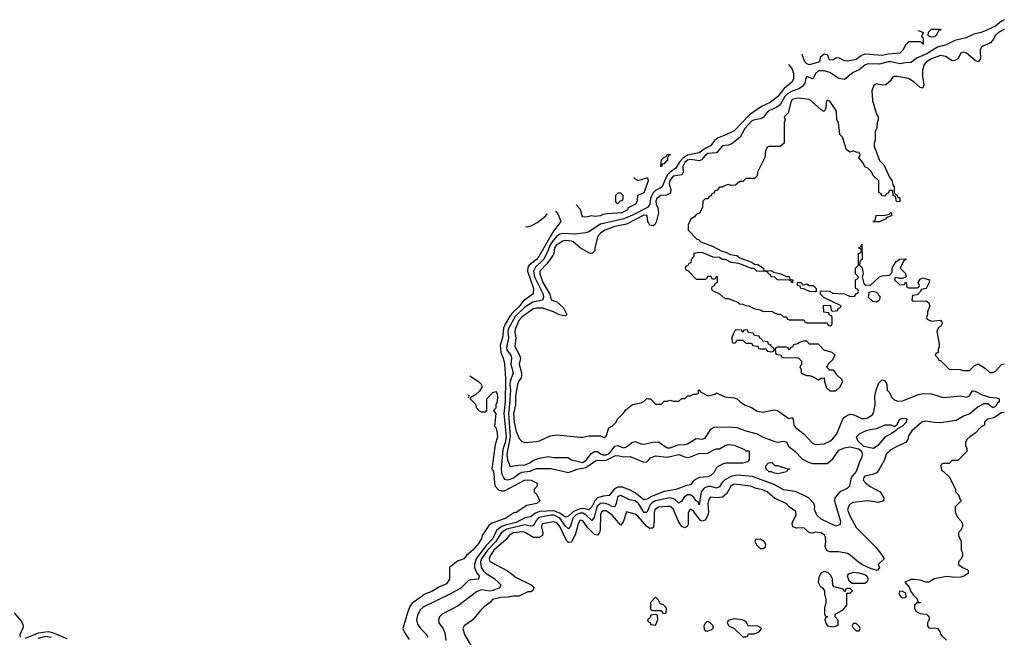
# Model space of a CAD drawing. Header units: inches. Extents: x 2671394 to 2765652, y 830470 to 955458.
# Tile 258 of 261: x 2705673 to 2712450, y 944990 to 949239. Entities that reach past the tile are written whole.
import ezdxf

# ---------------------------------------------------------------- set-up
doc = ezdxf.new("R2010")
doc.units = ezdxf.units.IN
doc.header["$MEASUREMENT"] = 0
doc.layers.add('C7904', color=7, linetype='Continuous')
doc.layers.add('C7914', color=7, linetype='Continuous')

msp = doc.modelspace()

# ---------------------------------------------------------------- linework, layer by layer
at = {"layer": 'C7904', "color": 2}
for points, elevation in [([(2709930, 948132), (2709990, 948152), (2709994, 948150), (2709998, 948130), (2709970, 948048), (2709924.7, 948030), (2709922, 947990), (2709912, 947970), (2709870.8, 947949.2), (2709859.6, 947940.4), (2709856, 947930), (2709818, 947910), (2709716.9, 947903.1), (2709690, 947899), (2709670, 947889.5), (2709630, 947885.2), (2709610, 947889), (2709570, 947881.2), (2709550, 947882), (2709544, 947890), (2709534, 947934), (2709502.8, 947965.2)], 22), ([(2709899.8, 948155.7), (2709905.4, 948145.4), (2709930, 948132)], 22), ([(2709361.6, 947922.2), (2709378.5, 947898.5), (2709398, 947850), (2709341.6, 947778.4), (2709247, 947610), (2709230, 947588.4), (2709180.5, 947550), (2709170, 947533.2), (2709168.8, 947510), (2709210.3, 947390), (2709207.3, 947352.7), (2709138.2, 947301.8), (2709110, 947265.4), (2709061.2, 947218.8), (2709045.1, 947194.9), (2709014.8, 947145.2), (2709003.4, 947116.6), (2708996.5, 947050), (2708981, 946999), (2708984.9, 946950), (2709001.3, 946910), (2709010, 946872), (2709016.9, 946770), (2709014.8, 946610), (2709006, 946530), (2709020.5, 946370), (2709014.2, 946330), (2708997.7, 946282.3), (2708988, 946150), (2708992.3, 946112.3), (2709004.2, 946084.2), (2709010, 946078.4), (2709030, 946073.1), (2709050, 946078), (2709072.6, 946087.4), (2709110, 946117.4), (2709130, 946126.9), (2709187, 946133), (2709230, 946150.3), (2709247.6, 946152.4), (2709331.5, 946151.5), (2709450, 946124.2), (2709510, 946146.5), (2709570, 946158.4), (2709635.4, 946204.6), (2709650, 946209.1), (2709690, 946206.2), (2709710.7, 946209.3), (2709770, 946237.4), (2709790, 946240.3), (2709830, 946231.8), (2709874.6, 946234.6), (2709970, 946194.8), (2709990, 946198), (2710000, 946209)], 22), ([(2710000, 947956.8), (2709993.1, 947946.9), (2709890, 947893.2), (2709830.7, 947869.3), (2709670, 947831.9), (2709590, 947780.5), (2709570, 947773.3), (2709495.9, 947764.1), (2709412, 947768), (2709390, 947763.5), (2709370, 947749.8), (2709338.5, 947710), (2709325, 947690), (2709303.7, 947636.3), (2709277.5, 947590), (2709224.4, 947535.6), (2709210.2, 947510), (2709217.4, 947470), (2709275.9, 947350), (2709278.6, 947330), (2709271.7, 947310), (2709205.1, 947294.9), (2709150, 947261.4), (2709083, 947197), (2709034.5, 947110), (2709031.9, 947090), (2709036.9, 947050), (2709022.6, 946982.6), (2709026.3, 946966.3), (2709054.6, 946930), (2709059, 946910), (2709054, 946870), (2709069.1, 946810), (2709049.5, 946750.5), (2709047.1, 946730), (2709050.2, 946690), (2709045.4, 946594.5), (2709036.3, 946530), (2709049.4, 946370), (2709027, 946250), (2709030.2, 946210.3), (2709050, 946166), (2709105.1, 946174.9), (2709150, 946175.8), (2709185.2, 946190), (2709210, 946207.7), (2709250, 946222.8), (2709310, 946234.8), (2709350, 946226.8), (2709446, 946226), (2709472, 946210), (2709550, 946193), (2709574.7, 946210), (2709605.6, 946254.4), (2709630, 946268.7), (2709650, 946268.7), (2709670, 946252), (2709686, 946246), (2709710, 946245.4), (2709730, 946255.6), (2709744.4, 946270), (2709770, 946306), (2709790, 946310.4), (2709830, 946294.4), (2709850, 946301.3), (2709890, 946333), (2709910, 946338), (2709950, 946320.5), (2709970, 946318), (2710000, 946325.3)], 26), ([(2710000, 947843.4), (2709996.2, 947850), (2709991.1, 947891.1), (2709970, 947895.1), (2709850, 947833), (2709770, 947816.9), (2709701, 947790), (2709671, 947770), (2709651.3, 947750), (2709631, 947670), (2709630.7, 947649.3), (2709610, 947629), (2709590, 947634), (2709529.6, 947669.6), (2709482, 947710), (2709470, 947714.5), (2709430, 947719.3), (2709410, 947715.1), (2709383.8, 947696.2), (2709370, 947691.6), (2709354, 947670), (2709348.8, 947631.2), (2709342.3, 947617.7), (2709300.5, 947559.5), (2709253, 947510), (2709253.4, 947490), (2709274.4, 947430), (2709322.4, 947350), (2709330, 947312), (2709370, 947298), (2709415.9, 947255.9), (2709438, 947210), (2709430, 947202), (2709410, 947204), (2709389.3, 947209.3), (2709348, 947230), (2709273.9, 947253.9), (2709230, 947255.1), (2709207.3, 947250), (2709126, 947190), (2709108.9, 947170), (2709084.4, 947110), (2709080.5, 947090), (2709088.7, 947050), (2709080.3, 946990), (2709113.4, 946930), (2709119.1, 946910), (2709111, 946870), (2709128, 946810), (2709128, 946790), (2709125.2, 946774.8), (2709105.5, 946750), (2709099.1, 946730), (2709086.5, 946650), (2709086.5, 946590), (2709071.6, 946530), (2709075.6, 946470), (2709090, 946406), (2709110, 946358), (2709130, 946338), (2709150, 946331), (2709230, 946336), (2709250, 946341), (2709324.1, 946375.9), (2709370, 946382.8), (2709530, 946366), (2709550, 946366), (2709590, 946376), (2709670, 946376), (2709695.3, 946364.7), (2709710, 946374), (2709728, 946430), (2709750, 946442), (2709778, 946470), (2709788, 946490), (2709830, 946532), (2709845.6, 946554.4), (2709890, 946591.3), (2709950, 946602), (2709968.4, 946611.6), (2709990, 946632), (2710000, 946631.2)], 30), ([(2709154.6, 947816), (2709170, 947814.9), (2709196.9, 947823.1), (2709235.8, 947844.2), (2709292.8, 947887.2), (2709302.9, 947903.8)], 22), ([(2708771.1, 946788.7), (2708830.9, 946750.9), (2708852, 946730), (2708854, 946710), (2708836.9, 946683.1), (2708810, 946658), (2708778, 946642), (2708774, 946630), (2708810, 946594), (2708814, 946570), (2708834, 946550), (2708850, 946542), (2708878, 946542), (2708887.3, 946552.7), (2708888.4, 946631.6), (2708930, 946674), (2708950, 946682), (2708956, 946670), (2708961, 946650), (2708958.8, 946610), (2708950.8, 946589.2), (2708950, 946566), (2708934, 946550), (2708950.8, 946530), (2708942, 946442), (2708950, 946434), (2708958, 946410), (2708962, 946370), (2708945.4, 946314.6), (2708922, 946150), (2708930, 946142), (2708936.1, 946116.1), (2708940.7, 946050), (2708946, 946030), (2708970, 946002.8), (2708990, 945997.3), (2709010, 945998.8), (2709148, 946070), (2709170, 946073.4), (2709194, 946070), (2709234, 946050), (2709234, 946030), (2709214, 946010), (2709214, 945990), (2709231.6, 945971.6), (2709254, 945930), (2709232, 945910), (2709163.6, 945896.4), (2709090, 945849.2), (2709074.8, 945845.2), (2709018, 945810), (2708925.2, 945774.8), (2708901.1, 945758.9), (2708856, 945690), (2708850.8, 945670), (2708830, 945635.3), (2708790.8, 945590), (2708747.7, 945552.3), (2708730, 945529), (2708686.4, 945513.6), (2708632, 945470), (2708631.3, 945390), (2708610, 945358), (2708562.5, 945337.5), (2708510, 945306), (2708454.4, 945285.6), (2708441, 945270), (2708375.5, 945224.5), (2708358.8, 945201.2), (2708341.4, 945158.6), (2708311, 945050), (2708322.5, 945022.5), (2708354.4, 944974.4)], 18), ([(2708761, 946637.5), (2708762, 946638), (2708766, 946650), (2708762.3, 946658)], 18), ([(2710000, 945945.2), (2709990, 945939.7), (2709970, 945935.6), (2709910, 945983.5), (2709870, 946005.2), (2709822, 946022), (2709790, 946023.9), (2709767.8, 946012.2), (2709730, 945965.6), (2709690, 945960.4), (2709650, 945948.5), (2709630.8, 945929.2), (2709610, 945887), (2709590, 945867.1), (2709555.3, 945875.3), (2709530, 945874.4), (2709484.9, 945855.1), (2709450, 945824), (2709430, 945817.4), (2709390, 945844), (2709350, 945859.4), (2709250, 945855.1), (2709218.5, 945841.5), (2709190, 945818), (2709150, 945812.4), (2709090, 945778.9), (2709017.5, 945762.5), (2708988.8, 945751.2), (2708954.5, 945725.5), (2708929.1, 945670), (2708881.7, 945618.3), (2708815.5, 945530), (2708803.6, 945490), (2708804.2, 945470), (2708816.2, 945436.2), (2708834.4, 945410), (2708830.8, 945390), (2708775.3, 945384.7), (2708760.9, 945379.1), (2708710, 945327.8), (2708634, 945286), (2708450, 945198.4), (2708430, 945179.3), (2708410, 945139), (2708403.7, 945110), (2708410, 945081), (2708430.7, 945050), (2708471.6, 945011.6), (2708482.4, 944990)], 22), ([(2710000, 945874.3), (2709990, 945849), (2709970.6, 945849.4), (2709932.1, 945910), (2709910, 945929.7), (2709870, 945934.7), (2709810, 945966), (2709790, 945958), (2709787.3, 945952.7), (2709779.5, 945910), (2709770, 945887.3), (2709750, 945889.7), (2709724.6, 945904.6), (2709692.7, 945912.7), (2709670, 945909.8), (2709658.2, 945901.8), (2709648.4, 945891.6), (2709639.7, 945870), (2709626.5, 945813.5), (2709610, 945794), (2709571.1, 945831.1), (2709550, 945843.7), (2709530, 945844.5), (2709505.7, 945834.3), (2709480.7, 945810), (2709465.3, 945754.7), (2709450, 945737), (2709430, 945755.1), (2709389.8, 945810), (2709350, 945829.8), (2709330, 945830.6), (2709246.8, 945813.2), (2709230, 945796.9), (2709210, 945759.6), (2709203.4, 945756.6), (2709190, 945753.7), (2709150, 945764.2), (2709025.2, 945734.8), (2708989.5, 945710.5), (2708950.2, 945650), (2708891.9, 945590), (2708852.1, 945530), (2708845.8, 945510), (2708850.2, 945470.2), (2708862.6, 945450), (2708884.4, 945430), (2708936.8, 945396.8), (2708966.7, 945370), (2708984, 945350), (2708978, 945330), (2708930, 945311.1), (2708908.5, 945308.5), (2708850, 945316.2), (2708816.7, 945303.3), (2708690, 945206), (2708581, 945150), (2708562.8, 945130), (2708554.8, 945110), (2708558.8, 945090), (2708587.5, 945047.5), (2708599.8, 945019.8), (2708607.1, 944967.1)], 26), ([(2710000, 945745.5), (2709990, 945751.5), (2709930, 945820.9), (2709910, 945838), (2709850, 945852.7), (2709830, 945788.7), (2709810, 945761.2), (2709750, 945831.3), (2709710, 945859.7), (2709690, 945859.6), (2709678, 945850), (2709670, 945834), (2709668.5, 945730), (2709663, 945710), (2709650, 945692.7), (2709630, 945696.2), (2709584, 945744), (2709550, 945791.8), (2709530, 945797), (2709516.4, 945770), (2709499, 945701), (2709470, 945643.7), (2709450, 945642.7), (2709436.3, 945656.3), (2709390, 945751.6), (2709370, 945776.9), (2709350, 945785.1), (2709269.3, 945770.7), (2709264.2, 945750), (2709273.4, 945710), (2709270.8, 945690), (2709250, 945676), (2709210, 945677), (2709152.7, 945710), (2709134.6, 945714.6), (2709070, 945709.5), (2709042, 945690), (2709018.3, 945661.7), (2708936.4, 945590), (2708910.6, 945550), (2708905.5, 945530), (2708910, 945512), (2709030, 945447.3), (2709090, 945400.7), (2709194, 945350), (2709214, 945330), (2709202, 945310), (2709190, 945302), (2709170, 945302), (2709110, 945273.2), (2709070, 945274), (2709034.4, 945265.6), (2708984.7, 945264.7), (2708926.8, 945250), (2708910.6, 945229.4), (2708870, 945199), (2708841, 945170), (2708791.3, 945110), (2708731.3, 945070), (2708724, 945050), (2708734.8, 945010), (2708791, 944910)], 30), ([(2705678.4, 944990), (2705676.2, 945010), (2705698.3, 945061.7), (2705697.5, 945077.5), (2705682.8, 945102.8), (2705638.1, 945158.1)], 18), ([(2710000, 945115.6), (2709994, 945110), (2709998, 945098), (2710000, 945097.3)], 34), ([(2705999.4, 944979.4), (2705901.6, 945021.6), (2705870, 945028.1), (2705801.3, 945018.7), (2705710, 944982.6)], 18), ([(2705888.7, 944988.7), (2705850, 944996.3), (2705797.4, 944982.6)], 22)]:
    msp.add_lwpolyline(points, dxfattribs=dict(at, elevation=elevation))
at = {"layer": 'C7904', "color": 2, "elevation": 22}
msp.add_lwpolyline([(2709810, 948046), (2709790, 948046), (2709774, 948030), (2709774, 947990), (2709778, 947978), (2709790, 947974), (2709807.3, 947992.7), (2709822, 947998), (2709826, 948010), (2709826, 948030)], close=True, dxfattribs=at)
at = {"layer": 'C7914', "color": 2}
for points, elevation in [([(2712450, 949239.1), (2712430, 949229.7), (2712390, 949195.6), (2712330, 949166.9), (2712290, 949151.5), (2712239.9, 949140.1), (2712186.7, 949113.3), (2712110, 949096.9), (2712050, 949065.1), (2711990, 949049.7), (2711916.3, 949003.7), (2711845.2, 948974.7), (2711810, 948943.6), (2711770, 948942.6), (2711730, 948935.4), (2711670, 948949.8), (2711650, 948948.6), (2711590, 948932.1), (2711510, 948934.7), (2711490, 948925.6), (2711450, 948894.3), (2711410, 948876.2), (2711350, 948828), (2711310, 948834), (2711250, 948876.2), (2711210, 948887.3), (2711170, 948887), (2711150.6, 948870), (2711139.3, 948840.7), (2711130, 948833.2), (2711090, 948848.7), (2711083, 948837), (2711076.7, 948803.3), (2711060.2, 948779.7), (2711036.2, 948763.8), (2710990, 948747.4), (2710958.7, 948730), (2710940.2, 948710), (2710906.6, 948653.4), (2710883.2, 948636.8), (2710823.8, 948610), (2710790, 948565.1), (2710770, 948556.9), (2710730, 948550.9), (2710710, 948541.7), (2710664.6, 948490), (2710632.4, 948430), (2710574.2, 948385.8), (2710550, 948376.3), (2710510, 948371.6), (2710470, 948323.6), (2710410, 948318.5), (2710390, 948304.2), (2710365.8, 948274.1), (2710351.9, 948268.1), (2710290, 948278), (2710270, 948273.2), (2710250, 948256.8), (2710238.2, 948230), (2710240.3, 948190), (2710230, 948172.3), (2710170, 948162.2), (2710147, 948133), (2710143.9, 948110), (2710155.3, 948070), (2710153.3, 948046.7), (2710127.1, 948032.9), (2710086, 948030), (2710058, 948010), (2710050.5, 947990), (2710053, 947970), (2710065.2, 947945.3), (2710070.5, 947910), (2710054.2, 947845.8), (2710044.7, 947830), (2710030, 947821.2), (2710010, 947826), (2710000, 947843.4)], 30), ([(2712450, 949172), (2712411, 949150), (2712386.8, 949130), (2712376, 949104), (2712356.9, 949083.1), (2712345.4, 949074.6), (2712302, 949058), (2712290, 949048), (2712282.8, 949030), (2712286, 948970), (2712270.7, 948949.3), (2712250, 948959), (2712190, 949008.7), (2712170, 949015.3), (2712151.6, 949008.4), (2712131.1, 948968.9), (2712110, 948958), (2712090, 948955.3), (2712045.2, 948985.2), (2712010, 948992), (2711950, 948969.4), (2711914.8, 948950), (2711899.1, 948930), (2711887.7, 948890), (2711887.9, 948847.9), (2711896.3, 948790), (2711890, 948769), (2711870, 948773.2), (2711830, 948809.2), (2711790, 948834), (2711710, 948848), (2711690, 948848), (2711679.6, 948840.4), (2711663.6, 948816.4), (2711634, 948790), (2711610, 948788.7), (2711570, 948798), (2711551.6, 948788.4), (2711538, 948750), (2711543.5, 948683.5), (2711571.3, 948590), (2711582, 948570), (2711582, 948550), (2711574, 948530), (2711572.7, 948492.7), (2711562, 948470), (2711562, 948410), (2711554, 948390), (2711554, 948370), (2711592, 948270), (2711619.8, 948239.8), (2711662, 948150), (2711678, 948130), (2711683.6, 948103.6), (2711691.3, 948090), (2711692.7, 948052.7), (2711698, 948038), (2711710, 948034), (2711718, 948018), (2711730, 948014), (2711730, 947986), (2711707.3, 947987.3), (2711702, 948022), (2711686, 948030), (2711682, 948062), (2711670, 948066), (2711658, 948062), (2711652.7, 948047.3), (2711638, 948042), (2711630, 948026), (2711607.3, 948027.3), (2711602, 948042), (2711586, 948050), (2711586, 948130), (2711550, 948166), (2711534.6, 948194.6), (2711510, 948218), (2711490, 948226), (2711476.4, 948256.4), (2711448.4, 948288.4), (2711458, 948310), (2711450, 948326), (2711430, 948328), (2711410, 948338), (2711390, 948328.7), (2711364.7, 948344.7), (2711335.3, 948430), (2711318, 948450), (2711308, 948530), (2711298, 948550), (2711294, 948610), (2711250, 948678), (2711230, 948686), (2711224.7, 948670), (2711222, 948630), (2711210, 948608), (2711190, 948618), (2711110, 948689), (2711030, 948698.4), (2710990, 948689), (2710980.5, 948670), (2710962, 948598), (2710934, 948570), (2710942, 948550), (2710934, 948530), (2710934, 948390), (2710907.3, 948367.3), (2710830, 948366), (2710818, 948362), (2710805.4, 948334.6), (2710802, 948290), (2710752, 948190), (2710750, 948166), (2710730, 948146), (2710670, 948146), (2710650, 948126), (2710630, 948126), (2710599.6, 948100.4), (2710570, 948098), (2710550, 948106), (2710523.6, 948096.4), (2710510, 948086), (2710490, 948086), (2710472.7, 948067.3), (2710458, 948062), (2710452.7, 948047.3), (2710438, 948042), (2710432.7, 948027.3), (2710418, 948022), (2710412.7, 948007.3), (2710390, 948006), (2710374, 947990), (2710372, 947950), (2710354, 947910), (2710330, 947898), (2710316.9, 947883.1), (2710294, 947870), (2710274, 947830), (2710274, 947790), (2710334, 947730), (2710346, 947726), (2710362, 947710), (2710442, 947682), (2710506, 947646), (2710538, 947638), (2710562.8, 947622.8), (2710610, 947616), (2710630, 947601), (2710710.7, 947570.7), (2710730, 947556), (2710754.4, 947554.4), (2710792, 947530), (2710794, 947514), (2710850, 947511.3), (2710862, 947502), (2710911.1, 947491.1), (2710950, 947472), (2710970, 947471.3), (2710974, 947454), (2710994, 947450), (2710992, 947428), (2710986, 947430), (2710982, 947442), (2710970, 947446), (2710890, 947448.7), (2710870, 947468), (2710846, 947470), (2710842, 947482), (2710826, 947490), (2710822, 947502), (2710807.3, 947507.3), (2710746, 947510), (2710727.3, 947527.3), (2710710, 947528), (2710622, 947562), (2710569.2, 947569.2), (2710530, 947588.7), (2710509, 947589), (2710490, 947602), (2710445.2, 947605.2), (2710376, 947636), (2710350, 947637.2), (2710314, 947630), (2710314, 947610), (2710294, 947590), (2710292.7, 947567.3), (2710278, 947562), (2710272.7, 947547.3), (2710258, 947542), (2710254, 947530), (2710258, 947518), (2710272.7, 947512.7), (2710330, 947454), (2710390, 947454), (2710402, 947458), (2710410, 947474), (2710430, 947474), (2710438, 947458), (2710450, 947454), (2710462, 947458), (2710467.3, 947472.7), (2710472.7, 947472.7), (2710474, 947430), (2710458, 947422), (2710452.7, 947407.3), (2710438, 947402), (2710434, 947390), (2710438, 947378), (2710490, 947354), (2710514, 947330), (2710530, 947322), (2710550, 947322), (2710616, 947296), (2710630, 947284.7), (2710650, 947282), (2710670, 947272), (2710691.6, 947271.6), (2710734, 947250), (2710770, 947242), (2710790, 947232), (2710850, 947234), (2710863.6, 947223.6), (2710890, 947214), (2710910, 947214), (2710930, 947194), (2710950, 947194), (2710958, 947178), (2710970, 947174), (2711070, 947174), (2711078, 947158), (2711090, 947154), (2711230, 947154), (2711238, 947138), (2711250, 947134), (2711262, 947138), (2711266, 947150), (2711266, 947190), (2711262, 947202), (2711247.3, 947207.3), (2711242, 947222), (2711207.3, 947227.3), (2711206, 947270), (2711210, 947274), (2711252.7, 947272.7), (2711258, 947238), (2711270, 947234), (2711302, 947238), (2711307.3, 947252.7), (2711322, 947258), (2711326, 947270), (2711207.3, 947327.3), (2711186, 947350), (2711186, 947370), (2711190, 947374), (2711250, 947372), (2711270, 947358), (2711350, 947354), (2711390, 947334), (2711422, 947338), (2711427.3, 947352.7), (2711442, 947358), (2711446, 947370), (2711442, 947382), (2711426, 947390), (2711426, 947450), (2711442, 947458), (2711446, 947470), (2711426, 947490), (2711426, 947530), (2711446, 947550), (2711446, 947630), (2711462, 947638), (2711466, 947650), (2711462, 947662), (2711446, 947670), (2711462, 947678), (2711470, 947694), (2711472, 947590), (2711458, 947582), (2711454, 947550), (2711471.6, 947531.6), (2711478, 947490), (2711472, 947470), (2711483.6, 947423.6), (2711490, 947414), (2711530, 947412), (2711590, 947471), (2711610, 947478), (2711659, 947481), (2711678, 947502), (2711678, 947530), (2711689.1, 947550.9), (2711705.6, 947574.4), (2711731.6, 947591.6), (2711770, 947594), (2711774, 947590), (2711758, 947582), (2711734, 947530), (2711770, 947494), (2711774, 947470), (2711750, 947458), (2711730, 947458), (2711710, 947466), (2711698, 947462), (2711694, 947450), (2711730, 947414), (2711762, 947418), (2711770, 947434), (2711774, 947430), (2711778, 947398), (2711790, 947394), (2711850, 947394), (2711862, 947398), (2711866, 947410), (2711858, 947430), (2711870, 947454), (2711890, 947462), (2711934, 947450), (2711932, 947430), (2711911.1, 947388.9), (2711878, 947382), (2711874, 947370), (2711850, 947346), (2711818, 947342), (2711814, 947310), (2711822, 947302), (2711910, 947304.7), (2711919.8, 947299.8), (2711930.9, 947290.9), (2711938, 947270), (2711922, 947230), (2711922, 947210), (2711914, 947190), (2711918, 947178), (2711950, 947164.7), (2712010, 947171.3), (2712019.6, 947159.6), (2712022, 947150), (2712012, 947130), (2711998, 947122), (2711985.4, 947094.6), (2712002, 947010), (2712002, 946990), (2711994, 946970), (2711994, 946950), (2711978, 946942), (2711974, 946930), (2711992.7, 946912.7), (2711998, 946898), (2712012.7, 946892.7), (2712070, 946834), (2712147.3, 946832.7), (2712170, 946824.7), (2712210, 946826), (2712243.1, 946856.9), (2712270, 946872), (2712319.8, 946839.8), (2712350, 946812), (2712370, 946812), (2712390, 946822), (2712430, 946866), (2712450.9, 946870.9)], 34), ([(2711854.9, 949163.8), (2711863.6, 949163.6), (2711894, 949150), (2711882, 949130), (2711882, 949122), (2711892, 949112), (2711892, 949070), (2711886, 949070), (2711882, 949082), (2711870, 949086), (2711790, 949086), (2711771.6, 949068.4), (2711751.3, 949030), (2711730, 949009.3), (2711650, 949002), (2711610, 948993.2), (2711490, 949002), (2711466.2, 948993.8), (2711430, 948965.2), (2711370, 948953.2), (2711350, 948957.2), (2711310, 948977.2), (2711290, 948975.3), (2711270, 948961.2), (2711250, 948962), (2711242, 948970), (2711238, 948990), (2711230, 948998), (2711210, 949002), (2711182, 948978), (2711178, 948950), (2711110, 948927.6), (2711090, 948935.1), (2711077, 948950), (2711059.3, 948999.3), (2711056.9, 949003)], 26), ([(2710963.8, 948931.5), (2710970, 948926), (2710990, 948898.8), (2710999.3, 948870), (2710999.1, 948830), (2710987.3, 948810), (2710934.8, 948765.2), (2710890, 948707.6), (2710837.3, 948670), (2710778.4, 948641.6), (2710696.4, 948583.6), (2710590, 948474.5), (2710533.4, 948446.6), (2710475.2, 948424.8), (2710457.6, 948410), (2710427.9, 948372.1), (2710390, 948352.2), (2710350, 948323.9), (2710270, 948306.5), (2710235.1, 948284.9), (2710216.3, 948263.7), (2710190, 948218.7), (2710149.4, 948190.6), (2710129.4, 948170.6), (2710092, 948088), (2710050, 948063.9), (2710030, 948045.1), (2710014.3, 948010), (2710009.2, 947970), (2710000, 947956.8)], 26), ([(2710000, 946631.2), (2710014, 946630), (2710050, 946594), (2710090, 946594), (2710110, 946614), (2710130, 946614), (2710150, 946622), (2710170, 946614), (2710210, 946614), (2710230, 946632), (2710250, 946632), (2710270, 946652), (2710290, 946652), (2710310, 946662), (2710330, 946662), (2710346, 946670), (2710346, 946690), (2710350, 946692), (2710358, 946678), (2710410, 946652), (2710457.2, 946662.8), (2710470, 946671.3), (2710525.4, 946645.4), (2710590, 946638), (2710610, 946631.3), (2710630, 946611.3), (2710662, 946590), (2710710, 946571.3), (2710750, 946544.7), (2710790, 946538), (2710865.6, 946554.4), (2710890, 946551), (2710959.8, 946499.8), (2710970, 946496), (2710990, 946502), (2710996, 946490), (2711000.7, 946450), (2711012.5, 946432.5), (2711070.8, 946390), (2711130, 946324.7), (2711150, 946316), (2711210, 946321), (2711250, 946340.5), (2711270, 946355.5), (2711297.6, 946390), (2711337.6, 946490), (2711350, 946505.5), (2711370, 946519.3), (2711390, 946525.5), (2711410, 946524), (2711470, 946496.3), (2711490, 946494.9), (2711510, 946499.3), (2711540.5, 946519.5), (2711550, 946531.3), (2711562, 946590), (2711558.4, 946650), (2711567, 946690), (2711583.9, 946736.1), (2711610, 946762), (2711630, 946754), (2711640.7, 946730), (2711644.7, 946690), (2711656.8, 946676.8), (2711678, 946638), (2711690, 946626), (2711714.4, 946614.4), (2711750, 946616.3), (2711858.7, 946661.3), (2711890, 946666.4), (2711950, 946664.9), (2712030, 946639.3), (2712150, 946650.4), (2712190, 946641), (2712209.3, 946650.7), (2712230, 946684.7), (2712235.3, 946684.7), (2712250, 946682.8), (2712298, 946658), (2712350, 946642.8), (2712398, 946638), (2712414, 946630), (2712414, 946610), (2712401, 946599), (2712390, 946578), (2712370, 946569.4), (2712337.2, 946597.2), (2712310, 946597.2), (2712270, 946576), (2712213.5, 946526.5), (2712168.4, 946511.6), (2712117.6, 946482.4), (2712014.1, 946465.9), (2711970, 946467.1), (2711910, 946476.4), (2711883, 946470), (2711813.4, 946410), (2711790, 946375.3), (2711786, 946350), (2711772, 946330), (2711714.9, 946305.1), (2711670, 946279), (2711638, 946250), (2711624.7, 946210), (2711583.5, 946136.5), (2711570, 946122), (2711542, 946110), (2711490, 946098), (2711482, 946090), (2711478, 946070), (2711497.1, 946050), (2711527.6, 946027.6), (2711594.9, 945990), (2711621, 945950), (2711618, 945930), (2711582.5, 945917.5), (2711510, 945929.5), (2711410, 945917.2), (2711390.7, 945909.3), (2711381.4, 945898.6), (2711371.1, 945868.9), (2711384, 945830), (2711430, 945746), (2711566.8, 945610), (2711612, 945550), (2711622, 945530), (2711582, 945490), (2711591.1, 945468.9), (2711574, 945450), (2711530, 945462.7), (2711470, 945491.8), (2711435.2, 945515.2), (2711390, 945556.2), (2711370, 945567.6), (2711310, 945578.7), (2711250, 945578), (2711230, 945585.2), (2711218, 945610), (2711221.6, 945650), (2711218.3, 945678.3), (2711212.5, 945692.5), (2711190, 945709.3), (2711150, 945712.7), (2711130, 945706), (2711110, 945709.2), (2711070, 945742.7), (2711020.2, 945740.2), (2710995.3, 945750), (2710990, 945774), (2710994, 945790), (2711017.2, 945830), (2711016, 945856), (2710970, 945888), (2710948, 945910), (2710870, 945944), (2710818, 945990), (2710784.7, 946004.7), (2710736, 946016), (2710706, 946030), (2710590, 946044), (2710567.3, 946030), (2710539.6, 945980.4), (2710510, 945953.6), (2710470, 945949.5), (2710430, 945955.1), (2710422.8, 945950), (2710413, 945930), (2710410.4, 945910), (2710413.4, 945850), (2710410.3, 945830), (2710390, 945796), (2710370, 945788.7), (2710355.9, 945795.9), (2710310, 945857), (2710288.7, 945871.3), (2710274, 945846), (2710274.2, 945765.8), (2710267.5, 945752.5), (2710250, 945744), (2710230, 945752.7), (2710206.7, 945786.7), (2710170, 945874), (2710150, 945889.5), (2710130, 945889.6), (2710070, 945885.6), (2710046.7, 945870), (2710040.3, 945850), (2710040.2, 945790), (2710034.9, 945750), (2710030, 945741.2), (2710019.9, 945740.1), (2710010, 945739.5), (2710000, 945745.5)], 30), ([(2712450, 946537.7), (2712430, 946533.5), (2712379, 946501), (2712334, 946490), (2712314, 946470), (2712314, 946450), (2712290, 946438), (2712250, 946395.3), (2712212, 946370), (2712192, 946350), (2712182, 946330), (2712182, 946310), (2712191.6, 946288.4), (2712191.6, 946268.4), (2712130, 946206), (2712090, 946206), (2712070, 946186), (2712030, 946186), (2712018, 946182), (2712014, 946170), (2712018, 946138), (2712030, 946134), (2712070, 946094), (2712114, 946010), (2712114, 945990), (2712134, 945970), (2712143.6, 945943.6), (2712154, 945930), (2712112.7, 945887.3), (2712112.7, 945852.7), (2712122, 945830), (2712130, 945814), (2712151.6, 945791.6), (2712162, 945770), (2712162, 945750), (2712150, 945726), (2712134, 945710), (2712134, 945690), (2712152, 945650), (2712152, 945590), (2712162, 945570), (2712162, 945550), (2712154, 945530), (2712134, 945510), (2712134, 945490), (2712162, 945470), (2712195.5, 945455.5), (2712201, 945450), (2712201, 945430), (2712171.3, 945410), (2712150, 945403.6), (2712110, 945402), (2712051.1, 945408.9), (2711970, 945393.2), (2711930, 945368.7), (2711910, 945368.7), (2711870, 945382), (2711830, 945388.7), (2711810, 945388.7), (2711764.7, 945370), (2711796, 945336), (2711806, 945306), (2711822, 945282), (2711850, 945254), (2711854, 945234), (2711872, 945230), (2711870, 945226), (2711850, 945228), (2711832, 945210), (2711832, 945190), (2711842, 945170), (2711870, 945154), (2711914, 945150), (2711932, 945130), (2711932, 945110), (2711922, 945090), (2711922, 945070), (2711930, 945054), (2711952, 945052), (2711970, 945056), (2711990, 945051.3), (2712006, 945030), (2712011.1, 945011.1), (2712019.6, 944999.6), (2712052, 944970)], 34), ([(2710000, 946325.3), (2710030, 946332.7), (2710070, 946335.5), (2710130, 946293.4), (2710150, 946293.4), (2710205.9, 946314.1), (2710250, 946315.8), (2710270, 946321.3), (2710330, 946358), (2710370, 946354), (2710390, 946360.7), (2710430, 946421), (2710450, 946436.3), (2710550, 946438), (2710610, 946433), (2710670, 946410.6), (2710750, 946390.7), (2710790, 946367.7), (2710870, 946336.3), (2710890, 946333), (2710930, 946339.1), (2710950, 946334.8), (2710964.4, 946304.4), (2711010, 946267.7), (2711057.7, 946217.7), (2711096.3, 946196.3), (2711130, 946185.3), (2711230, 946186), (2711270, 946217.3), (2711310, 946277.3), (2711350, 946294.4), (2711390, 946299.3), (2711446, 946286), (2711466.8, 946270), (2711472.5, 946252.5), (2711470.3, 946229.7), (2711450.3, 946189.7), (2711430.3, 946130), (2711397.1, 946090), (2711383.8, 946030), (2711367.3, 946012.7), (2711317.1, 945990), (2711283.7, 945950), (2711281.7, 945930), (2711286, 945910), (2711322, 945790), (2711321, 945770), (2711315.9, 945764.1), (2711290, 945755.3), (2711190, 945802), (2711159.3, 945830), (2711143.7, 945870), (2711145.2, 945890), (2711139, 945910), (2711102.7, 945950), (2711082, 945962), (2711010, 945994), (2710930, 946005.4), (2710870, 946038.2), (2710715.7, 946095.7), (2710610, 946104.5), (2710570, 946096.4), (2710527.3, 946072.7), (2710506.8, 946053.2), (2710490, 946025.2), (2710479.9, 946020.1), (2710470, 946017), (2710430, 946028.2), (2710410, 946028.2), (2710383.7, 946016.3), (2710362.4, 945990), (2710350, 945902), (2710342, 945922), (2710330, 945929.3), (2710312.9, 945952.9), (2710290, 945969.6), (2710270, 945971.2), (2710247, 945953), (2710230, 945926), (2710210, 945912.7), (2710179.4, 945939.4), (2710150, 945948.7), (2710050, 945927.8), (2710025.2, 945914.8), (2710010, 945899.7), (2710000, 945874.3)], 26), ([(2710000, 946209), (2710014.8, 946225.2), (2710050, 946239.1), (2710130, 946230.3), (2710210, 946247.7), (2710250, 946230.7), (2710270, 946227.3), (2710289.4, 946230.6), (2710346.6, 946253.4), (2710410, 946257.3), (2710450, 946280.7), (2710470, 946286.8), (2710490, 946286), (2710529.3, 946310.7), (2710550, 946316), (2710590, 946311), (2710662, 946282), (2710670, 946274), (2710690, 946274), (2710694, 946270), (2710694, 946210), (2710682, 946198), (2710650, 946188), (2710530, 946188.7), (2710510, 946182), (2710470, 946158), (2710450, 946122), (2710430, 946104), (2710410, 946094), (2710350, 946089.6), (2710312.2, 946067.8), (2710290, 946039.3), (2710264.5, 946035.5), (2710190, 946007.3), (2710110, 945992), (2710022.4, 945957.6), (2710000, 945945.2)], 22), ([(2710000, 945097.3), (2710012.7, 945092.7), (2710018, 945078), (2710050, 945074), (2710066, 945110), (2710062, 945142), (2710050, 945146), (2710018, 945142), (2710012.7, 945127.3), (2710000, 945115.6)], 34)]:
    msp.add_lwpolyline(points, dxfattribs=dict(at, elevation=elevation))
for points, elevation in [([(2711950, 949118), (2711930, 949126), (2711926, 949130), (2711927.3, 949152.7), (2711950, 949174), (2712010, 949174), (2712014, 949170), (2711998, 949162), (2711982, 949130), (2711970, 949122)], 26), ([(2710090, 948228), (2710086, 948230), (2710090, 948274), (2710110, 948294), (2710122, 948298), (2710128.4, 948311.6), (2710150, 948312), (2710150, 948306), (2710138, 948302), (2710132, 948288), (2710131.3, 948270), (2710118, 948262), (2710110, 948248), (2710094, 948246)], 22), ([(2711548.4, 947848.4), (2711550, 947854), (2711562, 947858), (2711567.3, 947892.7), (2711630, 947894), (2711658, 947902), (2711668.4, 947911.6), (2711674, 947910), (2711674, 947890), (2711642, 947878), (2711634, 947870), (2711590, 947848.7)], 34), ([(2711070, 947414), (2711090, 947422), (2711110, 947411.3), (2711134, 947410), (2711154, 947390), (2711154, 947370), (2711150, 947366), (2711108.9, 947368.9), (2711070, 947388), (2711049, 947389), (2711046, 947406), (2711026, 947410), (2711026, 947430), (2711051.1, 947431.1), (2711058, 947418)], 34), ([(2711550, 947368), (2711518, 947362), (2711514, 947330), (2711543.6, 947303.6), (2711570, 947298), (2711588, 947310), (2711596.4, 947323.6), (2711594.6, 947334.6), (2711570, 947362)], 34), ([(2710670, 947106), (2710658, 947102), (2710650, 947086), (2710642, 947102), (2710610, 947106), (2710598, 947102), (2710583.6, 947076.4), (2710574, 947050), (2710578, 947018), (2710590, 947014), (2710602, 947018), (2710610, 947034), (2710650, 947034), (2710670, 947014), (2710710, 947014), (2710718, 946998), (2710752.7, 946992.7), (2710758, 946978), (2710770, 946974), (2710810, 946974), (2710818, 946958), (2710850, 946954), (2710862, 946958), (2710866, 946970), (2710862, 946982), (2710847.3, 946987.3), (2710842, 947002), (2710827.3, 947007.3), (2710822, 947022), (2710787.3, 947027.3), (2710782, 947042), (2710767.3, 947047.3), (2710762, 947062), (2710730, 947066), (2710722, 947082), (2710690, 947086), (2710682, 947102)], 34), ([(2711090, 947028), (2711067.3, 947027.3), (2711041, 947019), (2711030, 947008), (2710998, 947002), (2710992.7, 946987.3), (2710978, 946982), (2710970, 946966), (2710962, 946982), (2710950, 946986), (2710890, 946986), (2710878, 946982), (2710874, 946970), (2710878, 946938), (2710910, 946934), (2710918, 946918), (2710930, 946914), (2711032.7, 946912.7), (2711054, 946890), (2711054, 946870), (2711042, 946850), (2711052, 946830), (2711052, 946810), (2711062, 946802), (2711090, 946791.3), (2711110, 946791.3), (2711130, 946784.7), (2711170, 946762), (2711190, 946772), (2711210, 946774), (2711212, 946750), (2711225.4, 946705.4), (2711250, 946684.7), (2711290, 946684.7), (2711318, 946710), (2711338, 946750), (2711330, 946766), (2711296.4, 946796.4), (2711280.4, 946820.4), (2711270, 946828), (2711248, 946828), (2711228.4, 946848.4), (2711238, 946870), (2711270, 946902), (2711286, 946930), (2711266, 946950), (2711210, 946966), (2711170, 947006), (2711110, 947006)], 34), ([(2711550, 946289.6), (2711483.2, 946303.2), (2711441.6, 946341.6), (2711433.2, 946370), (2711454, 946390), (2711495.3, 946410), (2711530, 946420.7), (2711570, 946426), (2711630, 946451), (2711670, 946451), (2711690, 946442), (2711696.4, 946443.6), (2711710, 946452), (2711730, 946491.3), (2711750, 946498), (2711774.8, 946494.8), (2711778, 946490), (2711774.8, 946470), (2711750, 946442.7), (2711715.3, 946424.7), (2711702, 946410), (2711671.3, 946390), (2711630, 946369), (2711578.8, 946310)], 26), ([(2710890, 946115.3), (2710860.4, 946120.4), (2710848, 946128), (2710832, 946128), (2710810, 946146), (2710808, 946170), (2710826, 946190), (2710850, 946192), (2710870, 946172), (2710890, 946171.3), (2710950, 946151.3), (2710971.3, 946150), (2710958, 946142), (2710950, 946128.7)], 22), ([(2710770, 945666), (2710738, 945662), (2710734, 945650), (2710745.4, 945625.4), (2710770, 945602), (2710790, 945602), (2710807.3, 945612.7), (2710808, 945630), (2710798, 945650)], 34), ([(2711210, 945442), (2711190, 945432.7), (2711174.6, 945410), (2711168.8, 945370), (2711182, 945342), (2711198, 945330), (2711212, 945310), (2711211.3, 945290), (2711221, 945250), (2711221, 945230), (2711211.3, 945190), (2711212.7, 945152.7), (2711218, 945138), (2711234, 945130), (2711218, 945122), (2711214, 945110), (2711223.6, 945083.6), (2711234, 945070), (2711270, 945061), (2711290, 945066), (2711307.3, 945072.7), (2711307.3, 945107.3), (2711286, 945130), (2711286, 945150), (2711340.4, 945179.6), (2711366, 945210), (2711366, 945294), (2711390, 945294), (2711406, 945310), (2711390, 945326), (2711370, 945326), (2711358, 945322), (2711354, 945306), (2711350, 945306), (2711342, 945322), (2711278, 945338), (2711268.7, 945348.7), (2711266.6, 945390), (2711255.1, 945415.1), (2711234.7, 945434.7)], 34), ([(2711410, 945435.4), (2711375.2, 945424.8), (2711368, 945412), (2711379.9, 945379.9), (2711402.5, 945362.5), (2711490, 945363.1), (2711506.9, 945373.1), (2711514.3, 945390), (2711503, 945410), (2711490, 945418.7), (2711450, 945431)], 34), ([(2710050, 945266), (2710014, 945230), (2710014, 945190), (2710018, 945178), (2710030, 945174), (2710090, 945174), (2710098, 945158), (2710110, 945154), (2710122, 945158), (2710126, 945190), (2710106, 945210), (2710082, 945222), (2710070, 945246)], 34), ([(2711730, 945308), (2711724, 945290), (2711736, 945270), (2711750, 945262), (2711770, 945264.7), (2711775.3, 945270), (2711773.2, 945293.2), (2711750, 945305.2)], 34), ([(2710590, 945117.2), (2710550, 945106), (2710542, 945090), (2710554, 945070), (2710590, 945051.3), (2710650, 944994), (2710670, 944994), (2710682, 944998), (2710690, 945014), (2710730, 945014), (2710766, 945030), (2710778, 945050), (2710775.3, 945055.3), (2710750, 945068), (2710690, 945066), (2710670, 945098), (2710646, 945110)], 34), ([(2710410, 945098), (2710403.6, 945096.4), (2710390, 945086), (2710382, 945070), (2710383.6, 945043.6), (2710390, 945034), (2710410, 945034), (2710430, 945042), (2710446, 945050), (2710446, 945070), (2710426, 945090)], 34), ([(2711430, 945086), (2711410, 945086), (2711402, 945070), (2711410, 945054), (2711430, 945034), (2711450, 945034), (2711458, 945050), (2711450, 945066)], 34)]:
    msp.add_lwpolyline(points, close=True, dxfattribs=dict(at, elevation=elevation))

doc.saveas('drawing.dxf')
